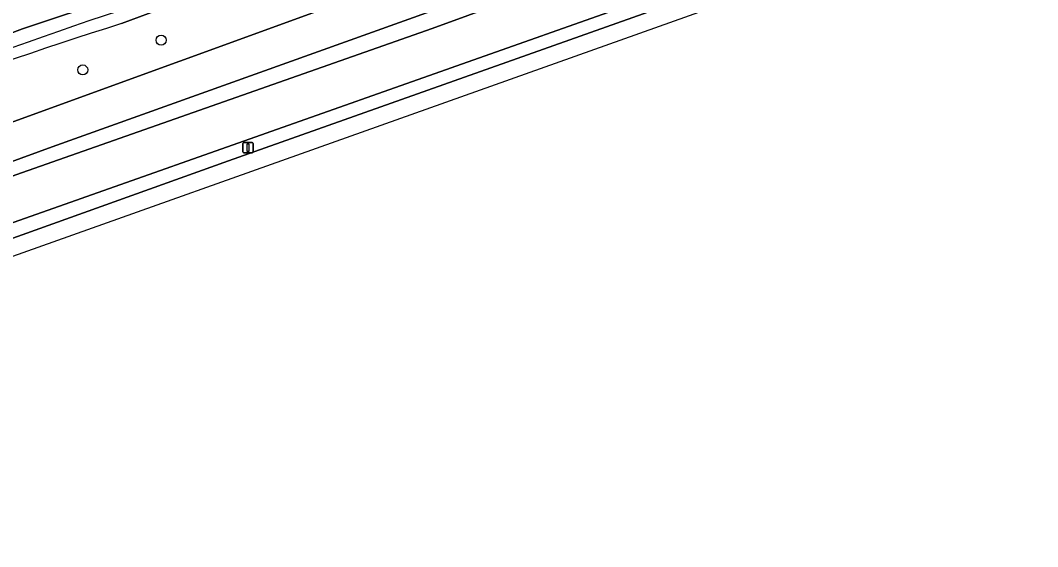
# Model space of a CAD drawing. Extents: x 156661 to 157576, y 383570 to 384425.
# Drawn here: x 156898 to 156996.3, y 383631.2 to 383682.1 of the extents above; entities that cross this region are included whole.
import ezdxf

# ---------------------------------------------------------------- set-up
doc = ezdxf.new("R2010")
doc.units = 0
for name, color, linetype in [('IMGEO_Boom', 7, 'Continuous'), ('IMGEO_Fietspad_gesloten', 7, 'Continuous'), ('IMGEO_Groenvoorziening', 7, 'Continuous'), ('IMGEO_Loofbos', 7, 'Continuous'), ('IMGEO_Oever', 7, 'Continuous'), ('IMGEO_Verkeersbordpaal', 7, 'Continuous'), ('IMGEO_Voetpad_onverhard', 7, 'Continuous'), ('IMGEO_Waterloop', 7, 'Continuous')]:
    doc.layers.add(name, color=color, linetype=linetype)

msp = doc.modelspace()

# ---------------------------------------------------------------- linework, layer by layer
at = {"layer": 'IMGEO_Boom'}
for centre in [(156911.568, 383680.158), (156904.001, 383677.281)]:
    msp.add_circle(centre, 0.489, dxfattribs=at)
at = {"layer": 'IMGEO_Fietspad_gesloten'}
msp.add_lwpolyline([(156814.146, 383631.2), (156815.837, 383631.883), (156834.283, 383636.784), (156890.51, 383656.905), (156987.614, 383691.452), (157028.164, 383705.879), (157137.245, 383744.942), (157148.477, 383753.681), (157148.477, 383753.681), (157137.603, 383747.874), (157135.741, 383746.906), (157131.659, 383745.024), (157124.316, 383742.329), (157106.607, 383736.027), (157043.505, 383713.393), (157004.587, 383699.362), (157000, 383697.708), (156979.952, 383690.478), (156918.071, 383668.489), (156845.491, 383642.469), (156835.125, 383639.074)], dxfattribs=at)
at = {"layer": 'IMGEO_Groenvoorziening'}
for points in [[(156835.125, 383639.074), (156845.491, 383642.469), (156918.071, 383668.489), (156979.952, 383690.478), (157000, 383697.708), (157004.587, 383699.362), (157043.505, 383713.393), (157106.607, 383736.027), (157124.316, 383742.329), (157131.659, 383745.024), (157135.741, 383746.906), (157137.603, 383747.874), (157148.477, 383753.681), (157148.477, 383753.681), (157156.699, 383760.078), (157167.196, 383763.767)], [(157159.487, 383762.119), (157154.275, 383759.365), (157142.789, 383754.166), (157133.56, 383749.423), (157126.9, 383746.552), (157115.728, 383742.47), (157107.787, 383738.978), (157094.278, 383733.558), (156957.482, 383683.788), (156832.306, 383639.603), (156822.356, 383636.711), (156820.4, 383636.526)], [(156818.26, 383643.396), (156825.36, 383646.147), (157071.884, 383735.813)], [(157005.9, 383718.768), (156983.564, 383709.398), (156937.784, 383692.968), (156913.836, 383684.028), (156907.759, 383681.759)]]:
    msp.add_lwpolyline(points, dxfattribs=at)
msp.add_arc((157009.437, 383356.35), 340.925, 107.35204, 115.66475, dxfattribs=at)
at = {"layer": 'IMGEO_Loofbos'}
for points in [[(157011.159, 383723.076), (156993.186, 383715.513), (156989.912, 383714.116), (156983.733, 383711.79), (156967.537, 383706.759), (156960.575, 383704.388), (156947.114, 383698.613), (156925.487, 383690.089), (156916.778, 383686.983), (156907.112, 383684.234), (156898.18, 383681.263), (156876.313, 383672.992), (156854.255, 383663.234), (156843.614, 383659.067), (156834.34, 383655.685), (156835.02, 383653.604), (156845.752, 383657.646), (156859.42, 383663.075), (156859.944, 383663.301)], [(156834.324, 383655.734), (156834.34, 383655.685), (156843.614, 383659.067), (156854.255, 383663.234), (156876.313, 383672.992), (156898.18, 383681.263), (156907.112, 383684.234), (156916.778, 383686.983), (156925.487, 383690.089), (156947.114, 383698.613)]]:
    msp.add_lwpolyline(points, dxfattribs=at)
msp.add_arc((157019.439, 383342.666), 358.26, 108.20087, 116.1516, dxfattribs=at)
at = {"layer": 'IMGEO_Oever'}
for points in [[(157081.61, 383734.599), (157114.518, 383747.758), (157125.611, 383751.99), (157134.531, 383755.878), (157151.239, 383765.153), (157148.728, 383769.939), (157143.735, 383766.754), (157131.645, 383758.9), (157127.938, 383756.461), (157124.632, 383755.117), (157115.128, 383751.654), (157105.656, 383748.017), (157097.576, 383744.468), (157071.884, 383735.813), (156825.36, 383646.147), (156818.26, 383643.396)], [(156822.356, 383636.711), (156832.306, 383639.603), (156957.482, 383683.788), (157094.278, 383733.558), (157107.787, 383738.978), (157115.728, 383742.47), (157126.9, 383746.552), (157133.56, 383749.423), (157142.789, 383754.166), (157154.275, 383759.365), (157152.689, 383762.388), (157146.425, 383759.194), (157139.779, 383755.877), (157132.702, 383752.79), (157124.696, 383749.588), (157115.547, 383746.157), (157086.26, 383734.973), (157058.333, 383725.734), (157013.157, 383708.731), (156977.08, 383695.663), (156937.771, 383681.296), (156897.548, 383667.139), (156850.23, 383649.574), (156819.843, 383639.247)], [(156819.457, 383640.511), (156833.192, 383645.043), (156901.061, 383669.844), (157013.965, 383710.312), (157058.847, 383727.275), (157081.61, 383734.599)]]:
    msp.add_lwpolyline(points, dxfattribs=at)
at = {"layer": 'IMGEO_Verkeersbordpaal'}
for p, q in [((156919.469, 383669.356), (156919.469, 383670.156)), ((156919.469, 383670.156), (156919.469, 383669.356)), ((156919.569, 383670.256), (156920.359, 383670.256)), ((156920.359, 383670.256), (156919.569, 383670.256)), ((156920.459, 383670.156), (156920.459, 383669.356)), ((156920.459, 383669.356), (156920.459, 383670.156)), ((156920.359, 383669.256), (156919.569, 383669.256)), ((156919.569, 383669.256), (156920.359, 383669.256))]:
    msp.add_line(p, q, dxfattribs=at)
msp.add_lwpolyline([(156919.889, 383670.131), (156920.039, 383670.131), (156920.039, 383669.381), (156919.889, 383669.381), (156919.889, 383670.131)], dxfattribs=at)
for centre, start, end in [((156919.569, 383670.156), 90, 180), ((156919.569, 383670.156), 90, 180), ((156920.359, 383670.156), 0, 90), ((156920.359, 383670.156), 360, 90), ((156919.569, 383669.356), 180, 270), ((156919.569, 383669.356), 180, 270), ((156920.359, 383669.356), 270, 0), ((156920.359, 383669.356), 270, 0)]:
    msp.add_arc(centre, 0.1, start, end, dxfattribs=at)
at = {"layer": 'IMGEO_Voetpad_onverhard'}
msp.add_lwpolyline([(156907.759, 383681.759), (156913.836, 383684.028), (156937.784, 383692.968), (156983.564, 383709.398), (157005.9, 383718.768)], dxfattribs=at)
for centre, radius, start, end in [((157019.439, 383342.666), 358.26, 108.20087, 116.1516), ((157009.437, 383356.35), 340.925, 107.35204, 115.66475)]:
    msp.add_arc(centre, radius, start, end, dxfattribs=at)
at = {"layer": 'IMGEO_Waterloop'}
for points in [[(157013.965, 383710.312), (156901.061, 383669.844), (156833.192, 383645.043), (156819.457, 383640.511)], [(156819.843, 383639.247), (156850.23, 383649.574), (156897.548, 383667.139), (156937.771, 383681.296), (156977.08, 383695.663), (157013.157, 383708.731)]]:
    msp.add_lwpolyline(points, dxfattribs=at)

doc.saveas('drawing.dxf')
